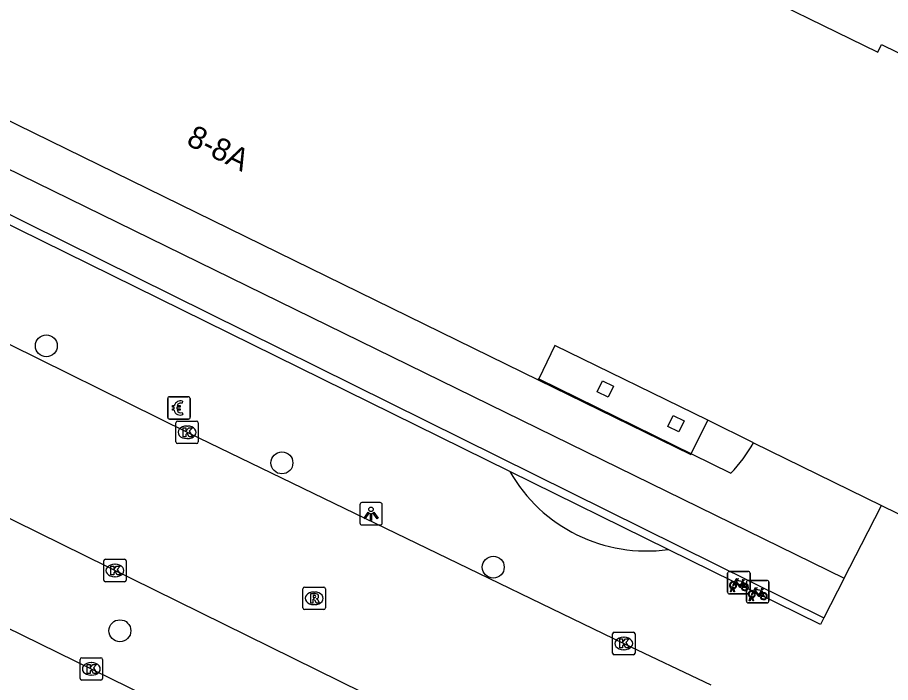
# Model space of a CAD drawing. Extents: x 160107 to 160928, y 382056 to 382918.
# Drawn here: x 160264.92 to 160303.9, y 382099.16 to 382128.84 of the extents above; entities that cross this region are included whole.
import ezdxf

# ---------------------------------------------------------------- set-up
doc = ezdxf.new("R2010")
doc.units = 0
for name, color, linetype in [('IMGEO_Betaalautomaat', 7, 'Continuous'), ('IMGEO_Boom', 7, 'Continuous'), ('IMGEO_Fietsenrek', 7, 'Continuous'), ('IMGEO_Kolk', 7, 'Continuous'), ('IMGEO_Lichtpunt', 7, 'Continuous'), ('IMGEO_Muur', 7, 'Continuous'), ('IMGEO_Pand', 7, 'Continuous'), ('IMGEO_Pand_nummerreeks', 7, 'Continuous'), ('IMGEO_Pand_overbouw', 7, 'Continuous'), ('IMGEO_Rijbaan_lokaal_open', 7, 'Continuous'), ('IMGEO_Rijbaan_regionaal_gesloten', 7, 'Continuous'), ('IMGEO_Rioolput', 7, 'Continuous'), ('IMGEO_Voetpad_gesloten', 7, 'Continuous'), ('IMGEO_Voetpad_open', 7, 'Continuous')]:
    doc.layers.add(name, color=color, linetype=linetype)

msp = doc.modelspace()

# ---------------------------------------------------------------- linework, layer by layer
at = {"layer": 'IMGEO_Betaalautomaat'}
for p, q in [((160271.629, 382110.99), (160271.629, 382111.831)), ((160271.629, 382111.831), (160271.629, 382110.99)), ((160271.704, 382111.914), (160272.545, 382111.914)), ((160272.545, 382111.914), (160271.704, 382111.914)), ((160272.291, 382111.719), (160272.274, 382111.619)), ((160272.628, 382111.84), (160272.628, 382110.999)), ((160272.628, 382110.999), (160272.628, 382111.84)), ((160271.912, 382111.378), (160271.912, 382111.446)), ((160272.033, 382111.446), (160272.033, 382111.378)), ((160272.278, 382111.213), (160272.3, 382111.126)), ((160272.554, 382110.915), (160271.713, 382110.915)), ((160271.713, 382110.915), (160272.554, 382110.915))]:
    msp.add_line(p, q, dxfattribs=at)
for points in [[(160271.912, 382111.446), (160271.843, 382111.446), (160271.843, 382111.515), (160271.922, 382111.515)], [(160271.917, 382111.309), (160271.843, 382111.309), (160271.843, 382111.378), (160271.912, 382111.378)], [(160272.044, 382111.515), (160272.191, 382111.515), (160272.191, 382111.446), (160272.033, 382111.446)], [(160272.033, 382111.378), (160272.191, 382111.378), (160272.191, 382111.309), (160272.047, 382111.309)]]:
    msp.add_lwpolyline(points, dxfattribs=at)
for centre, radius, start, end in [((160271.707, 382111.837), 0.0779, 92.4484, 184.2845), ((160271.707, 382111.837), 0.0779, 92.4484, 184.2845), ((160272.205, 382111.439), 0.293, 73.014, 165.0139), ((160272.211, 382111.452), 0.179, 69.3236, 159.5683), ((160272.551, 382111.837), 0.0779, 2.4484, 94.2845), ((160272.551, 382111.837), 0.0779, 2.4484, 94.2845), ((160272.178, 382111.364), 0.267, 191.8096, 297.0389), ((160272.211, 382111.379), 0.179, 202.7625, 291.8693), ((160271.707, 382110.993), 0.0779, 182.4484, 274.2845), ((160271.707, 382110.993), 0.0779, 182.4484, 274.2845), ((160272.551, 382110.993), 0.0779, 272.4484, 4.2845), ((160272.551, 382110.993), 0.0779, 272.4484, 4.2845)]:
    msp.add_arc(centre, radius, start, end, dxfattribs=at)
at = {"layer": 'IMGEO_Boom'}
for centre in [(160266.207, 382114.185), (160276.727, 382108.96), (160286.162, 382104.309), (160269.494, 382101.471)]:
    msp.add_circle(centre, 0.489, dxfattribs=at)
at = {"layer": 'IMGEO_Fietsenrek'}
for p, q in [((160296.626, 382103.193), (160296.626, 382104.034)), ((160296.626, 382104.034), (160296.626, 382103.193)), ((160296.701, 382104.118), (160297.542, 382104.118)), ((160297.542, 382104.118), (160296.701, 382104.118)), ((160297.626, 382104.043), (160297.626, 382103.202)), ((160297.626, 382103.202), (160297.626, 382104.043)), ((160296.895, 382103.385), (160296.896, 382103.378)), ((160297.313, 382103.667), (160297.349, 382103.572)), ((160297.465, 382102.791), (160297.465, 382103.632)), ((160297.465, 382103.632), (160297.465, 382102.791)), ((160297.54, 382103.716), (160298.381, 382103.716)), ((160298.381, 382103.716), (160297.54, 382103.716)), ((160298.465, 382103.641), (160298.465, 382102.8)), ((160298.465, 382102.8), (160298.465, 382103.641)), ((160297.551, 382103.118), (160296.71, 382103.118)), ((160296.71, 382103.118), (160297.551, 382103.118)), ((160296.753, 382103.202), (160296.792, 382103.362)), ((160296.787, 382103.202), (160296.753, 382103.202)), ((160296.822, 382103.35), (160296.787, 382103.202)), ((160296.864, 382103.374), (160296.863, 382103.378)), ((160296.905, 382103.202), (160296.871, 382103.344)), ((160296.903, 382103.348), (160296.938, 382103.202)), ((160296.938, 382103.202), (160296.905, 382103.202)), ((160298.152, 382103.265), (160298.188, 382103.17)), ((160298.39, 382102.716), (160297.549, 382102.716)), ((160297.549, 382102.716), (160298.39, 382102.716)), ((160297.592, 382102.8), (160297.631, 382102.96)), ((160297.626, 382102.8), (160297.592, 382102.8)), ((160297.661, 382102.948), (160297.626, 382102.8)), ((160297.703, 382102.972), (160297.702, 382102.976)), ((160297.744, 382102.8), (160297.71, 382102.942)), ((160297.734, 382102.983), (160297.735, 382102.976)), ((160297.742, 382102.946), (160297.777, 382102.8)), ((160297.777, 382102.8), (160297.744, 382102.8))]:
    msp.add_line(p, q, dxfattribs=at)
for points in [[(160296.939, 382103.644), (160297.034, 382103.808), (160297.12, 382103.794), (160297.122, 382103.785), (160297.066, 382103.774), (160297.039, 382103.729), (160297.295, 382103.688)], [(160296.96, 382103.592), (160296.908, 382103.502), (160296.868, 382103.477), (160296.869, 382103.524), (160296.924, 382103.618)], [(160297.235, 382103.4), (160297.185, 382103.4), (160296.994, 382103.651), (160296.975, 382103.619)], [(160297.282, 382103.663), (160297.025, 382103.704), (160297.008, 382103.675), (160297.175, 382103.455), (160297.282, 382103.663)], [(160297.33, 382103.565), (160297.3, 382103.642), (160297.191, 382103.424), (160297.234, 382103.424)], [(160297.264, 382103.424), (160297.384, 382103.423), (160297.34, 382103.537)], [(160297.36, 382103.544), (160297.415, 382103.399), (160297.265, 382103.399)], [(160297.295, 382103.688), (160297.32, 382103.737), (160297.314, 382103.741), (160297.291, 382103.745), (160297.279, 382103.752), (160297.278, 382103.755), (160297.28, 382103.76), (160297.375, 382103.745), (160297.377, 382103.735), (160297.367, 382103.722), (160297.355, 382103.716), (160297.341, 382103.722), (160297.313, 382103.667)], [(160297.778, 382103.242), (160297.873, 382103.406), (160297.959, 382103.392), (160297.961, 382103.383), (160297.905, 382103.372), (160297.878, 382103.327), (160298.134, 382103.286)], [(160297.799, 382103.19), (160297.747, 382103.1), (160297.707, 382103.075), (160297.708, 382103.122), (160297.763, 382103.216)], [(160298.074, 382102.998), (160298.024, 382102.998), (160297.833, 382103.249), (160297.814, 382103.217)], [(160298.121, 382103.261), (160297.864, 382103.302), (160297.847, 382103.273), (160298.014, 382103.053), (160298.121, 382103.261)], [(160298.169, 382103.163), (160298.139, 382103.24), (160298.03, 382103.022), (160298.073, 382103.022)], [(160298.103, 382103.022), (160298.223, 382103.021), (160298.179, 382103.135)], [(160298.199, 382103.142), (160298.254, 382102.997), (160298.104, 382102.997)], [(160298.134, 382103.286), (160298.159, 382103.335), (160298.153, 382103.339), (160298.13, 382103.343), (160298.118, 382103.35), (160298.117, 382103.353), (160298.119, 382103.358), (160298.214, 382103.343), (160298.216, 382103.333), (160298.206, 382103.32), (160298.194, 382103.314), (160298.18, 382103.32), (160298.152, 382103.265)]]:
    msp.add_lwpolyline(points, dxfattribs=at)
for centre, radius, start, end in [((160296.704, 382104.04), 0.0779, 92.4484, 184.2845), ((160296.704, 382104.04), 0.0779, 92.4484, 184.2845), ((160297.548, 382104.04), 0.0779, 2.4484, 94.2845), ((160297.548, 382104.04), 0.0779, 2.4484, 94.2845), ((160296.866, 382103.503), 0.159, 62.6766, 242.1369), ((160296.866, 382103.503), 0.129, 63.3192, 238.903), ((160296.846, 382103.374), 0.0499, 12.8025, 158.6934), ((160296.846, 382103.374), 0.0174, 12.8025, 163.4502), ((160296.866, 382103.503), 0.129, 283.6043, 43.4302), ((160296.866, 382103.503), 0.159, 283.5766, 46.6042), ((160297.393, 382103.419), 0.159, 113.3408, 178.3217), ((160297.393, 382103.419), 0.159, 187.0065, 105.7708), ((160297.393, 382103.419), 0.129, 113.923, 177.9556), ((160297.393, 382103.419), 0.129, 188.6715, 104.5883), ((160297.543, 382103.638), 0.0779, 92.4484, 184.2845), ((160297.543, 382103.638), 0.0779, 92.4484, 184.2845), ((160298.387, 382103.638), 0.0779, 2.4484, 94.2845), ((160298.387, 382103.638), 0.0779, 2.4484, 94.2845), ((160296.704, 382103.196), 0.0779, 182.4484, 274.2845), ((160296.704, 382103.196), 0.0779, 182.4484, 274.2845), ((160296.866, 382103.503), 0.159, 253.9967, 271.7867), ((160296.866, 382103.503), 0.129, 253.415, 269.0204), ((160297.705, 382103.101), 0.159, 62.6766, 242.1369), ((160297.548, 382103.196), 0.0779, 272.4484, 4.2845), ((160297.548, 382103.196), 0.0779, 272.4484, 4.2845), ((160297.705, 382103.101), 0.129, 63.3192, 238.903), ((160297.685, 382102.972), 0.0499, 12.8025, 158.6934), ((160297.705, 382103.101), 0.129, 283.6043, 43.4302), ((160297.705, 382103.101), 0.159, 283.5766, 46.6042), ((160298.232, 382103.017), 0.159, 113.3408, 178.3217), ((160298.232, 382103.017), 0.159, 187.0065, 105.7708), ((160298.232, 382103.017), 0.129, 113.923, 177.9556), ((160298.232, 382103.017), 0.129, 188.6715, 104.5883), ((160297.543, 382102.794), 0.0779, 182.4484, 274.2845), ((160297.543, 382102.794), 0.0779, 182.4484, 274.2845), ((160297.705, 382103.101), 0.159, 253.9967, 271.7867), ((160297.685, 382102.972), 0.0174, 12.8025, 163.4502), ((160297.705, 382103.101), 0.129, 253.415, 269.0204), ((160298.387, 382102.794), 0.0779, 272.4484, 4.2845), ((160298.387, 382102.794), 0.0779, 272.4484, 4.2845)]:
    msp.add_arc(centre, radius, start, end, dxfattribs=at)
at = {"layer": 'IMGEO_Kolk'}
for p, q in [((160272.068, 382110.826), (160272.92, 382110.826)), ((160271.993, 382109.9), (160271.993, 382110.752)), ((160272.481, 382110.606), (160272.506, 382110.606)), ((160272.994, 382110.752), (160272.994, 382109.9)), ((160272.504, 382110.046), (160272.479, 382110.046)), ((160272.92, 382109.826), (160272.068, 382109.826)), ((160268.772, 382103.733), (160268.772, 382104.585)), ((160268.847, 382104.659), (160269.699, 382104.659)), ((160269.773, 382104.585), (160269.773, 382103.733)), ((160269.26, 382104.439), (160269.285, 382104.439)), ((160269.283, 382103.879), (160269.258, 382103.879)), ((160269.699, 382103.659), (160268.847, 382103.659)), ((160291.489, 382100.477), (160291.489, 382101.329)), ((160291.564, 382101.403), (160292.416, 382101.403)), ((160291.977, 382101.183), (160292.002, 382101.183)), ((160292.49, 382101.329), (160292.49, 382100.477)), ((160267.792, 382100.268), (160268.644, 382100.268)), ((160292.416, 382100.403), (160291.564, 382100.403)), ((160292, 382100.623), (160291.975, 382100.623)), ((160267.717, 382099.342), (160267.717, 382100.194)), ((160268.205, 382100.048), (160268.23, 382100.048)), ((160268.718, 382100.194), (160268.718, 382099.342)), ((160268.228, 382099.488), (160268.203, 382099.488)), ((160268.644, 382099.268), (160267.792, 382099.268))]:
    msp.add_line(p, q, dxfattribs=at)
for points in [[(160272.068, 382110.826), (160272.92, 382110.826)], [(160271.993, 382109.9), (160271.993, 382110.752)], [(160272.314, 382110.526), (160272.437, 382110.526), (160272.437, 382110.375), (160272.567, 382110.526), (160272.731, 382110.526), (160272.585, 382110.375), (160272.738, 382110.126), (160272.586, 382110.126), (160272.501, 382110.29), (160272.437, 382110.223), (160272.437, 382110.126), (160272.314, 382110.126), (160272.314, 382110.526)], [(160272.994, 382110.752), (160272.994, 382109.9)], [(160272.92, 382109.826), (160272.068, 382109.826)], [(160268.772, 382103.733), (160268.772, 382104.585)], [(160268.847, 382104.659), (160269.699, 382104.659)], [(160269.773, 382104.585), (160269.773, 382103.733)], [(160269.093, 382104.359), (160269.216, 382104.359), (160269.216, 382104.208), (160269.346, 382104.359), (160269.51, 382104.359), (160269.364, 382104.208), (160269.517, 382103.959), (160269.365, 382103.959), (160269.28, 382104.123), (160269.216, 382104.056), (160269.216, 382103.959), (160269.093, 382103.959), (160269.093, 382104.359)], [(160269.699, 382103.659), (160268.847, 382103.659)], [(160291.489, 382100.477), (160291.489, 382101.329)], [(160291.564, 382101.403), (160292.416, 382101.403)], [(160291.81, 382101.103), (160291.933, 382101.103), (160291.933, 382100.952), (160292.063, 382101.103), (160292.227, 382101.103), (160292.081, 382100.952), (160292.234, 382100.703), (160292.082, 382100.703), (160291.997, 382100.867), (160291.933, 382100.8), (160291.933, 382100.703), (160291.81, 382100.703), (160291.81, 382101.103)], [(160292.49, 382101.329), (160292.49, 382100.477)], [(160267.792, 382100.268), (160268.644, 382100.268)], [(160292.416, 382100.403), (160291.564, 382100.403)], [(160267.717, 382099.342), (160267.717, 382100.194)], [(160268.038, 382099.968), (160268.161, 382099.968), (160268.161, 382099.817), (160268.291, 382099.968), (160268.455, 382099.968), (160268.309, 382099.817), (160268.462, 382099.568), (160268.31, 382099.568), (160268.225, 382099.732), (160268.161, 382099.665), (160268.161, 382099.568), (160268.038, 382099.568), (160268.038, 382099.968)], [(160268.718, 382100.194), (160268.718, 382099.342)], [(160268.644, 382099.268), (160267.792, 382099.268)]]:
    msp.add_lwpolyline(points, dxfattribs=at)
for centre, start, end in [((160272.07, 382110.75), 91.552, 178.448), ((160272.07, 382110.75), 91.552, 178.448), ((160272.918, 382110.75), 1.552, 88.448), ((160272.918, 382110.75), 1.552, 88.448), ((160272.07, 382109.902), 181.552, 268.448), ((160272.07, 382109.902), 181.552, 268.448), ((160272.918, 382109.902), 271.552, 358.448), ((160272.918, 382109.902), 271.552, 358.448), ((160268.849, 382104.583), 91.552, 178.448), ((160268.849, 382104.583), 91.552, 178.448), ((160269.697, 382104.583), 1.552, 88.448), ((160269.697, 382104.583), 1.552, 88.448), ((160268.849, 382103.735), 181.552, 268.448), ((160268.849, 382103.735), 181.552, 268.448), ((160269.697, 382103.735), 271.552, 358.448), ((160269.697, 382103.735), 271.552, 358.448), ((160291.566, 382101.327), 91.552, 178.448), ((160291.566, 382101.327), 91.552, 178.448), ((160292.414, 382101.327), 1.552, 88.448), ((160292.414, 382101.327), 1.552, 88.448), ((160267.794, 382100.192), 91.552, 178.448), ((160267.794, 382100.192), 91.552, 178.448), ((160268.642, 382100.192), 1.552, 88.448), ((160268.642, 382100.192), 1.552, 88.448), ((160291.566, 382100.479), 181.552, 268.448), ((160291.566, 382100.479), 181.552, 268.448), ((160292.414, 382100.479), 271.552, 358.448), ((160292.414, 382100.479), 271.552, 358.448), ((160267.794, 382099.344), 181.552, 268.448), ((160267.794, 382099.344), 181.552, 268.448), ((160268.642, 382099.344), 271.552, 358.448), ((160268.642, 382099.344), 271.552, 358.448)]:
    msp.add_arc(centre, 0.0765, start, end, dxfattribs=at)
for centre, major_axis, ratio, start_param, end_param in [((160272.48, 382110.326), (-0.387, 0.002), 0.722429, 4.712389, 7.853982), ((160272.505, 382110.326), (-0.39, 0.002), 0.717154, 1.570796, 4.712389), ((160269.259, 382104.159), (-0.387, 0.002), 0.722429, 4.712389, 7.853982), ((160269.284, 382104.159), (-0.39, 0.002), 0.717154, 1.570796, 4.712389), ((160291.976, 382100.903), (-0.387, 0.002), 0.722429, 4.712389, 7.853982), ((160292.001, 382100.903), (-0.39, 0.002), 0.717154, 1.570796, 4.712389), ((160268.204, 382099.768), (-0.387, 0.002), 0.722429, 4.712389, 7.853982), ((160268.229, 382099.768), (-0.39, 0.002), 0.717154, 1.570796, 4.712389)]:
    msp.add_ellipse(centre, major_axis=major_axis, ratio=ratio, start_param=start_param, end_param=end_param, dxfattribs=at)
at = {"layer": 'IMGEO_Lichtpunt'}
for p, q in [((160280.206, 382107.092), (160280.206, 382106.285)), ((160280.206, 382107.092), (160280.206, 382106.285)), ((160281.108, 382107.187), (160280.3, 382107.187)), ((160281.108, 382107.187), (160280.3, 382107.187)), ((160281.202, 382106.285), (160281.202, 382107.092)), ((160281.202, 382106.285), (160281.202, 382107.092)), ((160280.3, 382106.191), (160281.108, 382106.191)), ((160280.3, 382106.191), (160281.108, 382106.191))]:
    msp.add_line(p, q, dxfattribs=at)
for points in [[(160280.58, 382106.756), (160280.619, 382106.728), (160280.431, 382106.466), (160280.393, 382106.493), (160280.58, 382106.756)], [(160280.682, 382106.708), (160280.729, 382106.708), (160280.729, 382106.386), (160280.682, 382106.386), (160280.682, 382106.708)], [(160280.792, 382106.728), (160280.83, 382106.755), (160281.017, 382106.493), (160280.978, 382106.465), (160280.792, 382106.728)]]:
    msp.add_lwpolyline(points, dxfattribs=at)
msp.add_circle((160280.705, 382106.89), 0.0994, dxfattribs=at)
for centre, start, end in [((160280.3, 382107.092), 90, 180), ((160280.3, 382107.092), 90, 180), ((160281.108, 382107.092), 0, 90), ((160281.108, 382107.092), 0, 90), ((160280.3, 382106.285), 180, 270), ((160280.3, 382106.285), 180, 270), ((160281.108, 382106.285), 270, 0), ((160281.108, 382106.285), 270, 360)]:
    msp.add_arc(centre, 0.0946, start, end, dxfattribs=at)
at = {"layer": 'IMGEO_Muur'}
for points in [[(160262.798, 382143.225), (160255.662, 382128.572), (160254.043, 382125.248), (160300.926, 382102.053)], [(160286.898, 382108.581), (160253.46, 382125.04)], [(160293.972, 382105.096), (160286.898, 382108.581)], [(160300.926, 382102.053), (160300.776, 382101.747), (160293.972, 382105.096)]]:
    msp.add_lwpolyline(points, dxfattribs=at)
at = {"layer": 'IMGEO_Pand'}
for points in [[(160265.572, 382142.026), (160265.884, 382141.874), (160265.814, 382141.732), (160270.306, 382139.534), (160291.099, 382129.36), (160295.894, 382139.16), (160299.808, 382137.244), (160296.557, 382130.6), (160303.324, 382127.289), (160303.494, 382127.636), (160319.256, 382119.924)], [(160265.325, 382141.522), (160258.345, 382127.256), (160288.167, 382112.664), (160288.189, 382112.709)], [(160297.782, 382109.859), (160295.735, 382110.861), (160288.916, 382114.197), (160288.189, 382112.709)], [(160290.8, 382112.129), (160291.041, 382112.623), (160291.535, 382112.381), (160291.294, 382111.887), (160290.8, 382112.129)], [(160293.953, 382110.586), (160294.194, 382111.08), (160294.688, 382110.838), (160294.447, 382110.344), (160293.953, 382110.586)], [(160297.782, 382109.859), (160303.497, 382107.063)], [(160303.497, 382107.063), (160311.135, 382103.326)]]:
    msp.add_lwpolyline(points, dxfattribs=at)
at = {"layer": 'IMGEO_Pand_overbouw'}
msp.add_lwpolyline([(160288.167, 382112.664), (160294.985, 382109.328), (160295.735, 382110.861), (160288.916, 382114.197), (160288.189, 382112.709)], close=True, dxfattribs=at)
at = {"layer": 'IMGEO_Rijbaan_lokaal_open'}
for points in [[(160253.884, 382119.517), (160272.552, 382110.296), (160291.986, 382100.904), (160295.872, 382099.054)], [(160247.191, 382115.026), (160291.729, 382093.108)]]:
    msp.add_lwpolyline(points, dxfattribs=at)
at = {"layer": 'IMGEO_Rijbaan_regionaal_gesloten'}
msp.add_lwpolyline([(160285.583, 382091.25), (160258.08, 382104.727), (160250.421, 382108.458)], dxfattribs=at)
at = {"layer": 'IMGEO_Rioolput'}
for p, q in [((160277.742, 382103.419), (160278.594, 382103.419)), ((160277.667, 382102.493), (160277.667, 382103.345)), ((160278.155, 382103.199), (160278.18, 382103.199)), ((160278.668, 382103.345), (160278.668, 382102.493)), ((160278.178, 382102.639), (160278.153, 382102.639)), ((160278.594, 382102.419), (160277.742, 382102.419))]:
    msp.add_line(p, q, dxfattribs=at)
for points in [[(160277.742, 382103.419), (160278.594, 382103.419)], [(160277.667, 382102.493), (160277.667, 382103.345)], [(160278.256, 382103.117), (160278.004, 382103.119), (160278.004, 382102.719)], [(160278.182, 382103.038), (160278.128, 382103.038), (160278.128, 382102.957)], [(160278.668, 382103.345), (160278.668, 382102.493)], [(160278.004, 382102.719), (160278.128, 382102.719), (160278.128, 382102.881), (160278.139, 382102.881)], [(160278.128, 382102.957), (160278.18, 382102.957)], [(160278.186, 382102.852), (160278.257, 382102.719), (160278.397, 382102.719), (160278.332, 382102.845)], [(160278.594, 382102.419), (160277.742, 382102.419)]]:
    msp.add_lwpolyline(points, dxfattribs=at)
for centre, radius, start, end in [((160277.744, 382103.343), 0.0765, 91.552, 178.448), ((160277.744, 382103.343), 0.0765, 91.552, 178.448), ((160278.592, 382103.343), 0.0765, 1.552, 88.448), ((160278.592, 382103.343), 0.0765, 1.552, 88.448), ((160278.188, 382102.942), 0.0964, 77.0061, 93.1865), ((160278.202, 382102.999), 0.0378, 276.6634, 79.6772), ((160278.255, 382103.007), 0.109, 350.3612, 89.416), ((160278.138, 382102.828), 0.0533, 26.0293, 88.6989), ((160278.164, 382103.146), 0.19, 274.7715, 282.9687), ((160278.253, 382103.007), 0.112, 277.5842, 350.9817), ((160278.237, 382102.792), 0.108, 29.5134, 73.7905), ((160277.744, 382102.495), 0.0765, 181.552, 268.448), ((160277.744, 382102.495), 0.0765, 181.552, 268.448), ((160278.592, 382102.495), 0.0765, 271.552, 358.448), ((160278.592, 382102.495), 0.0765, 271.552, 358.448)]:
    msp.add_arc(centre, radius, start, end, dxfattribs=at)
for centre, major_axis, ratio, start_param, end_param in [((160278.154, 382102.919), (-0.387, 0.002), 0.722429, 4.712389, 7.853982), ((160278.179, 382102.919), (-0.39, 0.002), 0.717154, 1.570796, 4.712389)]:
    msp.add_ellipse(centre, major_axis=major_axis, ratio=ratio, start_param=start_param, end_param=end_param, dxfattribs=at)
at = {"layer": 'IMGEO_Voetpad_gesloten'}
msp.add_lwpolyline([(160288.189, 382112.709), (160296.763, 382108.503)], dxfattribs=at)
msp.add_arc((160292.502, 382112.766), 6.027, 314.9867, 331.1655, dxfattribs=at)
at = {"layer": 'IMGEO_Voetpad_open'}
for points in [[(160265.325, 382141.522), (160263.511, 382142.409), (160256.532, 382128.146), (160255.673, 382126.391), (160301.823, 382103.81)], [(160301.823, 382103.81), (160302.599, 382105.313), (160303.497, 382107.063)], [(160301.823, 382103.81), (160300.926, 382102.053)]]:
    msp.add_lwpolyline(points, dxfattribs=at)
msp.add_arc((160293.006, 382112.058), 7.028, 209.6478, 277.8979, dxfattribs=at)

# ---------------------------------------------------------------- texts
at = {"layer": 'IMGEO_Pand_nummerreeks'}
msp.add_text('8-8A', height=1, rotation=333.9247, dxfattribs=at).set_placement((160272.41, 382123.18))

doc.saveas('drawing.dxf')
